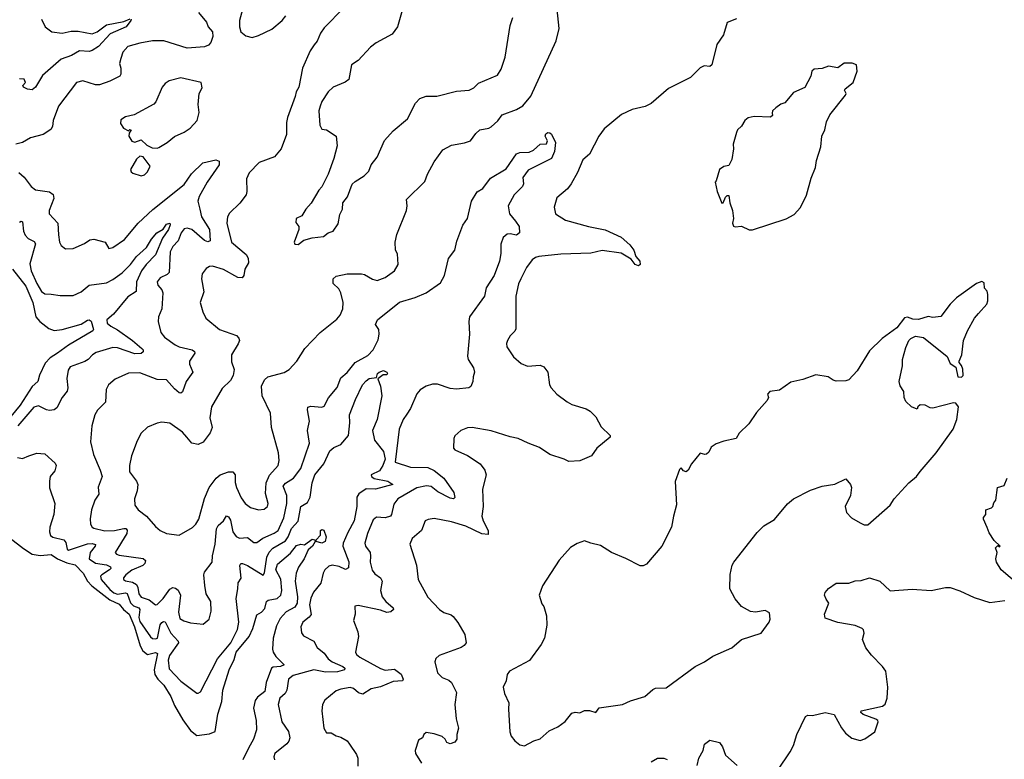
# Model space of a CAD drawing. Extents: x 2086813 to 2278017, y 548126 to 753336.
# Tile 431 of 461: x 2219467 to 2225686, y 703859 to 708531. Entities that reach past the tile are written whole.
import ezdxf

# ---------------------------------------------------------------- set-up
doc = ezdxf.new("R2010")
doc.units = 0

msp = doc.modelspace()

# ---------------------------------------------------------------- linework, layer by layer
at = {"layer": '0CON10XD'}
for points in [[(2221513.3, 708605), (2221389.7, 708480.3), (2221366, 708445), (2221345, 708396.2), (2221326.8, 708373.2), (2221301.4, 708335), (2221252.2, 708225), (2221230.6, 708105), (2221212, 708075), (2221207.5, 708045), (2221157.4, 707912.6), (2221152.1, 707882.1), (2221152.9, 707805), (2221118.8, 707715), (2221076, 707665), (2220980.3, 707629.7), (2220915.4, 707564.6), (2220899.1, 707525), (2220901.8, 707445), (2220896.5, 707425), (2220856.9, 707373.1), (2220791.2, 707308.8), (2220778.9, 707285), (2220775.4, 707245), (2220805, 707125.7), (2220897, 707047), (2220909.3, 707025), (2220911.8, 706995), (2220889.5, 706955), (2220883.3, 706915), (2220871.2, 706901.2), (2220845, 706902.7), (2220755, 706953.1), (2220685, 706973.1), (2220665, 706971.4), (2220645, 706960), (2220620, 706925), (2220614.4, 706895), (2220629.1, 706810.9), (2220607.5, 706745), (2220624.4, 706685), (2220642.9, 706645), (2220728, 706575), (2220835.9, 706535.9), (2220850.2, 706520.2), (2220854.4, 706505), (2220847.4, 706482.6), (2220804.2, 706415), (2220805, 706370), (2220820.5, 706320.5), (2220815.6, 706284.4), (2220798.3, 706251.7), (2220745, 706201.2), (2220678.9, 706085), (2220667.5, 706015), (2220681.8, 705955), (2220669.5, 705920.5), (2220625, 705861.4), (2220595, 705846.5), (2220555, 705855.6), (2220523.3, 705893.3), (2220495.7, 705925), (2220415, 705982.9), (2220365, 705989.2), (2220335, 705982.5), (2220275, 705956), (2220235, 705918.8), (2220208.5, 705871.5), (2220173.8, 705776.2), (2220160, 705715), (2220161.1, 705675), (2220205, 705616.2), (2220213.1, 705595), (2220207.8, 705555), (2220191.5, 705505), (2220193.3, 705465), (2220215, 705435.7), (2220267.1, 705395), (2220325, 705328.8), (2220355, 705304), (2220395, 705286), (2220475, 705274), (2220557.4, 705322.6), (2220580, 705345), (2220597.8, 705375), (2220633.4, 705506.6), (2220663.4, 705576.6), (2220707.5, 705635), (2220733.7, 705656.3), (2220785, 705675.4), (2220813.8, 705673.8), (2220827.5, 705655), (2220827.4, 705607.4), (2220836.9, 705575), (2220865, 705511.2), (2220890, 705475), (2220925, 705450), (2220975, 705435.6), (2221010.3, 705439.7), (2221032.5, 705455), (2221035.5, 705475), (2221018.7, 705538.7), (2221024.3, 705605.7), (2221045.6, 705654.4), (2221098.6, 705715), (2221106.3, 705746.3), (2221100.6, 705795), (2221056.7, 705955), (2221051.1, 706045), (2220998.6, 706155), (2220994.3, 706215.7), (2221014, 706255), (2221035, 706274.2), (2221136.7, 706303.3), (2221168.7, 706321.3), (2221218, 706375), (2221268, 706455), (2221364.6, 706555.4), (2221469.9, 706640.1), (2221490, 706665), (2221507.3, 706705), (2221510, 706745), (2221496, 706806), (2221481.7, 706831.7), (2221445.8, 706865), (2221446, 706895), (2221465, 706910.6), (2221534.5, 706925.5), (2221625, 706925.8), (2221645, 706920.8), (2221695, 706891.4), (2221725, 706884.3), (2221775, 706901.9), (2221833.8, 706945), (2221856.7, 706985), (2221853, 707053), (2221840, 707075), (2221837.5, 707125), (2221848, 707175), (2221909.2, 707325), (2221914, 707355), (2221910.8, 707395), (2222025, 707510), (2222042, 707555), (2222085, 707633.8), (2222140.3, 707709.7), (2222195, 707738.8), (2222275.8, 707754.2), (2222314.3, 707765.7), (2222347, 707813), (2222373.3, 707835), (2222430, 707845), (2222445, 707853.3), (2222487, 707893), (2222515, 707930.8), (2222605, 707963.1), (2222645, 707987.5), (2222695, 708048.8), (2222855, 708397.5), (2222873.5, 708475), (2222856.3, 708653.7)], [(2220596.2, 708576.2), (2220646.7, 708515), (2220657.5, 708485), (2220684.1, 708454.1), (2220685.9, 708424.1), (2220673.6, 708386.4), (2220658.8, 708371.2), (2220635, 708360), (2220525, 708352.1), (2220377.3, 708397.3), (2220305, 708396.8), (2220225, 708383.1), (2220149.1, 708360.9), (2220117.5, 708325), (2220105.9, 708285.9), (2220098, 708255), (2220106.2, 708225), (2220106.1, 708186.1), (2220098.8, 708175), (2220035, 708141.9), (2219971.3, 708118.7), (2219945, 708120), (2219865, 708145.6), (2219826.4, 708133.6), (2219712.1, 707985), (2219678.1, 707895), (2219674.1, 707855.9), (2219662.9, 707837.1), (2219614, 707806), (2219535, 707784.3), (2219485, 707755.8), (2219443.3, 707745)], [(2220874.5, 708595), (2220854.4, 708525), (2220854.3, 708485), (2220864, 708455), (2220895, 708429.2), (2220935, 708418.8), (2220975, 708430.8), (2221059.7, 708470.3), (2221125, 708526.7), (2221148.8, 708555)], [(2221881.7, 708588.3), (2221854, 708485), (2221819.7, 708440.3), (2221717.5, 708385), (2221681.7, 708358.3), (2221605, 708273.8), (2221563.3, 708245), (2221545, 708154), (2221523.5, 708136.5), (2221446, 708104), (2221415.3, 708074.7), (2221375.7, 708015), (2221364.4, 707985), (2221356.7, 707955), (2221362.5, 707865), (2221375, 707840), (2221405, 707834.3), (2221466.2, 707795), (2221472, 707735), (2221451.4, 707655), (2221415.8, 707555), (2221376.2, 707475), (2221355.9, 707454.1), (2221308.8, 707371.2), (2221273.3, 707335), (2221248.3, 707291.7), (2221213.3, 707275), (2221210.7, 707250.7), (2221230, 707225), (2221230, 707205), (2221200, 707125), (2221205, 707112.5), (2221225, 707110)], [(2220170, 708535), (2220168, 708525), (2220138.5, 708485), (2220037.7, 708442.3), (2219965, 708362.3), (2219925, 708336.2), (2219905, 708330), (2219845, 708334), (2219794.4, 708305.6), (2219729.2, 708280.9), (2219611.3, 708178.7), (2219566.2, 708105), (2219545, 708088.8), (2219515, 708091.2), (2219491.2, 708105), (2219486.7, 708115), (2219502.5, 708135), (2219495, 708156), (2219465, 708157.5)], [(2219603.6, 708535), (2219627.5, 708485), (2219669.2, 708455), (2219735, 708445.2), (2219791.8, 708458.2), (2219835, 708459.3), (2219925, 708442.1), (2219955.2, 708454.8), (2220015, 708499.2), (2220125, 708518.8), (2220165, 708537.5)], [(2221225, 707110), (2221262.3, 707137.7), (2221315, 707153.8), (2221385, 707161.2), (2221415, 707183.8), (2221446.7, 707195), (2221477.7, 707242.3), (2221489.5, 707300.5), (2221506, 707335), (2221508, 707375), (2221537.2, 707412.8), (2221567.4, 707492.6), (2221585, 707510), (2221643.3, 707545), (2221672, 707575), (2221686, 707615), (2221725, 707663.3), (2221772, 707768), (2221825, 707828), (2221916.2, 707903.8), (2221966.1, 708003.9), (2221995, 708033.1), (2222035, 708047.5), (2222102.6, 708047.4), (2222225, 708079.2), (2222306.1, 708086.1), (2222335, 708100), (2222365, 708129.2), (2222485, 708180), (2222508.3, 708218.3), (2222533.3, 708295), (2222564.2, 708495), (2222581.2, 708545)], [(2223993.6, 708536.4), (2223935, 708512.5), (2223912.5, 708435), (2223870, 708375), (2223838.8, 708245), (2223825, 708236.2), (2223790.7, 708239.3), (2223763.9, 708226.1), (2223704.1, 708165.9), (2223565, 708095.6), (2223455, 708002.5), (2223416.7, 707983.3), (2223335.7, 707964.3), (2223267.1, 707932.9), (2223158, 707842), (2223125.4, 707794.6), (2223065, 707681.2), (2223024.3, 707645), (2222990, 707565), (2222950.8, 707495), (2222926.9, 707463.1), (2222860, 707405), (2222843.4, 707346.6), (2222851.9, 707305), (2222915, 707264.6), (2223060, 707225), (2223165, 707204.6), (2223265, 707157.3), (2223319.8, 707109.8), (2223345.5, 707075), (2223357.5, 707035), (2223383.3, 707005), (2223385.7, 706985), (2223375, 706975.7), (2223355, 706984.3), (2223342.1, 707002.1), (2223328.9, 707018.9), (2223265, 707055.6), (2223145, 707073.3), (2223075, 707056.4), (2222885, 707049.1), (2222745, 707034.4), (2222725, 707029.4), (2222704.4, 707015), (2222667.8, 706965), (2222631.5, 706895), (2222618.1, 706861.9), (2222600.9, 706785), (2222600.9, 706579.1), (2222595, 706563.8), (2222565.7, 706534.3), (2222548, 706505), (2222542, 706485), (2222544.2, 706465), (2222585, 706401.2), (2222635, 706359.2), (2222675, 706342), (2222755, 706348.8), (2222777.7, 706337.7), (2222803.3, 706305), (2222814, 706225), (2222823.8, 706205), (2222858.8, 706165), (2222925, 706117.8), (2222955, 706100.5), (2223045, 706072.2), (2223069.1, 706059.1), (2223105, 706022), (2223139.7, 705959.7), (2223196.7, 705905), (2223195.9, 705894.1), (2223111.2, 705825), (2223077.5, 705775), (2223005.6, 705744.4), (2222935, 705740), (2222905, 705755.8), (2222815, 705784.4), (2222749.6, 705829.6), (2222678, 705855), (2222615, 705885.5), (2222565, 705895.6), (2222444.4, 705934.4), (2222325, 705955.7), (2222295, 705952.5), (2222253, 705937), (2222215, 705903.3), (2222208, 705885), (2222206.2, 705825), (2222215, 705814), (2222295, 705778.8), (2222375, 705726), (2222405.6, 705685), (2222413.2, 705656.8), (2222389.5, 705565), (2222394.6, 705455), (2222385.4, 705395), (2222393.9, 705365), (2222425.4, 705305), (2222425, 705280), (2222385, 705282.4), (2222285, 705331.6), (2222195, 705360), (2222085, 705380.8), (2222045.8, 705374.2), (2222028.8, 705365), (2222004, 705305), (2221946.1, 705253.9), (2221932, 705218), (2221973.1, 705085), (2221983.1, 704995), (2222045, 704883.8), (2222118, 704805), (2222145, 704785.8), (2222191.7, 704771.7), (2222205, 704761.2), (2222235, 704722.5), (2222277.9, 704647.9), (2222286, 704595), (2222275, 704576.7), (2222255.6, 704564.4), (2222115.8, 704514.2), (2222094.2, 704495.8), (2222088, 704475), (2222106.2, 704405), (2222135, 704376.2), (2222178.3, 704358.3), (2222193.3, 704345), (2222225, 704280), (2222215.7, 704205), (2222223.2, 704115), (2222238.2, 704055), (2222227.5, 704015), (2222228.2, 703985), (2222215, 703966.7), (2222185, 703955.6), (2222164.3, 703965), (2222154, 703985), (2222135, 704002.5), (2222085, 704020), (2222035, 704027.5), (2222020, 704015), (2222010, 703995), (2221985, 703980), (2221963.8, 703915), (2221966, 703895), (2222005.7, 703835)], [(2224095, 707203.3), (2224307.7, 707272.3), (2224358.8, 707301.2), (2224398.8, 707345), (2224437.6, 707422.4), (2224465, 707530), (2224492.9, 707597.1), (2224498.9, 707641.1), (2224527.7, 707727.7), (2224532.5, 707795), (2224553.1, 707835), (2224563.4, 707886.6), (2224585, 707930), (2224682, 708055), (2224686.2, 708065), (2224676.7, 708085), (2224680, 708095), (2224731.2, 708135), (2224756.7, 708205), (2224752.5, 708245), (2224725, 708257.5), (2224675, 708257.5), (2224635, 708227.5), (2224575, 708237.5), (2224535, 708222.5), (2224485, 708218.8), (2224470, 708205), (2224463.3, 708175), (2224425, 708102.5), (2224355, 708070.8), (2224300, 708005), (2224275, 707997.5), (2224242.5, 707975), (2224222.5, 707955), (2224220.7, 707940.7), (2224222.5, 707925), (2224210, 707915), (2224105, 707920.6), (2224068.3, 707911.7), (2224046.7, 707895), (2224025, 707857.5), (2224001.2, 707835), (2223995, 707817.5), (2223974.3, 707745), (2223975.6, 707714.4), (2223965, 707647.5), (2223945, 707610), (2223915, 707603.3), (2223887.5, 707585), (2223867, 707513), (2223860, 707505), (2223872.5, 707445), (2223901.7, 707371.7), (2223910, 707375), (2223925, 707410), (2223935, 707420), (2223945, 707420), (2223952, 707375), (2223968.6, 707325), (2223975.8, 707275), (2223968.8, 707245), (2223975, 707227.5), (2223985, 707222.5), (2224026.4, 707226.4), (2224073.6, 707203.6), (2224095, 707203.3)], [(2220335, 707718.8), (2220345, 707723.8), (2220398.8, 707755), (2220445, 707792.5), (2220505, 707820), (2220542.9, 707845), (2220587.1, 707895), (2220601.2, 707945), (2220594.2, 707995), (2220601.2, 708065), (2220618.8, 708101.2), (2220613.6, 708133.6), (2220485, 708163.3), (2220410, 708145), (2220385, 708128), (2220367.5, 708105), (2220326.8, 708013.2), (2220313, 707997), (2220189.5, 707930.5), (2220135, 707918), (2220105, 707897.5), (2220103.3, 707875), (2220122.5, 707845), (2220155, 707830), (2220163, 707837), (2220170, 707835), (2220157.5, 707815), (2220156.2, 707795), (2220175, 707763.3), (2220195, 707758), (2220235, 707772.5), (2220269.5, 707739.5), (2220302.5, 707722.5), (2220335, 707718.8)], [(2219461.4, 707565), (2219495, 707535.6), (2219538.3, 707478.3), (2219567.2, 707457.2), (2219654.7, 707444.7), (2219677.5, 707427.5), (2219682.2, 707402.2), (2219653.5, 707325), (2219653.3, 707305), (2219707.5, 707245), (2219711.5, 707171.5), (2219718, 707125), (2219728.8, 707105), (2219755, 707084), (2219805, 707086), (2219875, 707116.9), (2219910.6, 707139.4), (2219935, 707144.3), (2220005.7, 707125.7), (2220030, 707085), (2220055, 707091.4), (2220127.9, 707142.1), (2220215, 707245.6), (2220308.3, 707331.7), (2220505, 707490.3), (2220551.6, 707558.4), (2220623.4, 707626.6), (2220705, 707646.5), (2220727.1, 707637.1), (2220725.6, 707615), (2220650.5, 707505), (2220601.1, 707415), (2220591.8, 707385), (2220604.2, 707334.2), (2220616, 707285), (2220664.7, 707205), (2220669.4, 707135), (2220655, 707127.5), (2220635, 707136.2), (2220555, 707205.9), (2220525, 707214.6), (2220505, 707209.1), (2220486.9, 707185), (2220467.5, 707135), (2220435, 707097.8), (2220417.7, 707065), (2220411.1, 706935), (2220397.9, 706922.1), (2220355, 706901.1), (2220335.6, 706875), (2220338.6, 706855), (2220364.6, 706824.6), (2220371.5, 706805), (2220364.4, 706705), (2220344, 706655), (2220340.8, 706625), (2220357.5, 706555), (2220381.8, 706525), (2220447.8, 706477.8), (2220475, 706465.4), (2220555.3, 706445.3), (2220571.4, 706435), (2220571.9, 706425), (2220538.8, 706375), (2220539.6, 706355), (2220560, 706305), (2220517.8, 706245), (2220495, 706180), (2220485, 706172), (2220474.5, 706174.5), (2220445, 706198.6), (2220395, 706255.8), (2220335, 706258.1), (2220225, 706301.1), (2220155, 706298.5), (2220069.8, 706260.2), (2220027.5, 706225), (2220012.9, 706195), (2220009.2, 706115), (2219958, 706065), (2219941.4, 706035), (2219922.9, 705965), (2219914.4, 705864.4), (2219931.9, 705785), (2219975.7, 705685), (2219986.9, 705645), (2219962.8, 705577.2), (2219966.4, 705533.6), (2219941.4, 705495), (2219920.6, 705435), (2219912.4, 705377.6), (2219914.4, 705345), (2219924.2, 705325), (2219935, 705318.1), (2220005, 705301.2), (2220065, 705303.4), (2220125, 705317.5), (2220136.2, 705316.2), (2220145, 705305.8), (2220144.1, 705285), (2220070, 705165), (2220077.5, 705155), (2220095, 705149.4), (2220246.7, 705126.7), (2220261.5, 705115), (2220256.7, 705095), (2220245, 705082.5), (2220175, 705054.7), (2220136.5, 705025), (2220122.5, 705005), (2220123.1, 704995), (2220135.5, 704985.5), (2220178.5, 704978.5), (2220203.7, 704963.7), (2220213.3, 704945), (2220219.3, 704905), (2220234, 704884), (2220285.2, 704865.2), (2220325, 704834.2), (2220335, 704836.4), (2220373.2, 704875), (2220415, 704934.6), (2220435, 704943.3), (2220450.7, 704940.7), (2220467, 704927), (2220483.4, 704895), (2220468.9, 704788.9), (2220477.9, 704747.9), (2220502.6, 704732.6), (2220545, 704721.1), (2220625, 704712), (2220664, 704745), (2220677.1, 704795), (2220673.3, 704855), (2220644.4, 704905), (2220636.7, 704956.7), (2220629.4, 705025), (2220635, 705041.2), (2220681.4, 705105), (2220683.5, 705145), (2220701.2, 705218.8), (2220709.7, 705315), (2220720, 705335), (2220753.1, 705365), (2220773.4, 705396.6), (2220785, 705390.8), (2220799, 705369), (2220813.2, 705295), (2220835, 705265.5), (2220855, 705255.5), (2220905, 705259.1), (2220945, 705228.6), (2220965, 705229.4), (2221003.2, 705256.8), (2221075, 705286.6), (2221100, 705305), (2221135.3, 705385), (2221153.8, 705475), (2221153.3, 705525), (2221131.5, 705585), (2221145, 705602.7), (2221195.3, 705634.7), (2221242.1, 705695), (2221297.3, 705855), (2221284.5, 705935), (2221288, 705958), (2221297.9, 705995), (2221284.2, 706065.8), (2221287.5, 706082.5), (2221305, 706090), (2221375, 706084), (2221389.5, 706090.5), (2221418.3, 706141.7), (2221472.1, 706207.9), (2221495, 706268.8), (2221535, 706302.5), (2221585.4, 706364.6), (2221665, 706410), (2221699.2, 706445), (2221730.9, 706509.1), (2221738.1, 706545), (2221734.4, 706574.4), (2221713.8, 706605), (2221726.2, 706635), (2221865, 706747.5), (2221965, 706776.9), (2222034.3, 706805.7), (2222125, 706869.2), (2222150, 706915), (2222175, 707021.9), (2222214.6, 707075), (2222227.7, 707132.3), (2222266.6, 707233.4), (2222294.4, 707275), (2222320.6, 707385), (2222356.5, 707443.5), (2222392.5, 707465), (2222439.6, 707530.4), (2222540.5, 707589.5), (2222605, 707684.4), (2222625, 707692.9), (2222685.4, 707694.6), (2222712.6, 707707.4), (2222755, 707744.4), (2222795, 707746.7), (2222800.8, 707765), (2222786.7, 707795), (2222790.6, 707809.4), (2222801.7, 707818.3), (2222815, 707817.1), (2222825, 707808), (2222852, 707755), (2222845, 707697.5), (2222825, 707653.8), (2222679.2, 707580.8), (2222645.7, 707535), (2222648.5, 707495), (2222643, 707477), (2222589.2, 707425), (2222552.5, 707355), (2222560, 707305), (2222597.5, 707257.5), (2222622, 707225), (2222623.3, 707185), (2222605, 707170.8), (2222565, 707179.2), (2222545, 707177.1), (2222521.4, 707155), (2222506.6, 707113.4), (2222506.5, 707055), (2222496.7, 707005), (2222463.5, 706915), (2222412.2, 706837.8), (2222403.3, 706785), (2222307.5, 706655), (2222303.2, 706625), (2222308.2, 706545), (2222294.4, 706405), (2222300, 706385), (2222332.3, 706332.3), (2222338.7, 706305), (2222330, 706275), (2222329.5, 706245), (2222316.2, 706213.8), (2222304.4, 706205.6), (2222225, 706197.3), (2222185, 706201.2), (2222105, 706228.5), (2222075, 706228.5), (2222035, 706216.4), (2221996.9, 706193.1), (2221975, 706168), (2221935.4, 706074.6), (2221911.1, 706038.9), (2221889.4, 706005), (2221864.5, 705945), (2221839.2, 705735), (2221935, 705703.4), (2222045, 705701.6), (2222085, 705683.3), (2222145.3, 705635), (2222208.2, 705545), (2222216.3, 705513.7), (2222206.3, 705503.7), (2222185, 705507.5), (2222108.3, 705548.3), (2222065, 705581.2), (2222035.5, 705585.5), (2221975, 705574.8), (2221855.3, 705504.7), (2221829.5, 705470.5), (2221815.5, 705405), (2221808.1, 705395), (2221775, 705384.6), (2221720.9, 705389.1), (2221699.3, 705370.7), (2221663.1, 705285), (2221647.5, 705225), (2221651.1, 705205), (2221680.5, 705165), (2221682.7, 705142.7), (2221681.5, 705105), (2221693.4, 705053.4), (2221710.3, 705030.3), (2221745.5, 705005), (2221757.1, 704985), (2221745.4, 704925), (2221755.4, 704885.4), (2221778.6, 704855), (2221826.2, 704815), (2221828.8, 704805), (2221810.5, 704789.5), (2221785, 704785.4), (2221745, 704801.4), (2221605, 704830.6), (2221584.2, 704825.8), (2221585.8, 704775), (2221575.7, 704735), (2221601.5, 704665), (2221606.5, 704635), (2221588.5, 704535), (2221595, 704520.6), (2221614.4, 704505), (2221745, 704431.6), (2221775, 704421.4), (2221835, 704428), (2221876.7, 704396.7), (2221889.1, 704365), (2221884.5, 704355.5), (2221825, 704349.5), (2221745, 704317.3), (2221686, 704305), (2221635, 704270.9), (2221607.7, 704277.7), (2221575.4, 704305.4)], [(2220235, 707543.8), (2220255, 707551.2), (2220275, 707570), (2220290, 707605), (2220247.5, 707665), (2220225, 707670), (2220205, 707650), (2220166.7, 707585), (2220170.8, 707570.8), (2220181.7, 707561.7), (2220235, 707543.8)], [(2219465, 707252.2), (2219475, 707258.1), (2219484.2, 707254.2), (2219490.9, 707195), (2219500.4, 707170.4), (2219519.7, 707149.7), (2219558.9, 707128.9), (2219566.4, 707115), (2219531.7, 706988.3), (2219539.2, 706945), (2219575, 706863.8), (2219605, 706813.2), (2219625, 706799.8), (2219665, 706797.3), (2219722.1, 706787.9), (2219805, 706788.1), (2219855, 706811.5), (2219905, 706854.5), (2220015, 706869.2), (2220055, 706890.4), (2220115, 706932.5), (2220166.4, 706983.6), (2220205, 707036), (2220267.6, 707092.4), (2220298.2, 707145), (2220332.7, 707185), (2220371.9, 707208.1), (2220395, 707239.2), (2220415, 707246.2), (2220416.9, 707235), (2220406, 707205), (2220369.2, 707150.8), (2220325, 707045.4), (2220264.8, 706985.2), (2220235.8, 706945), (2220204.7, 706875), (2220203.3, 706815), (2220149.6, 706780.4), (2220058.3, 706671.7), (2220018.1, 706635), (2220020, 706615), (2220041.9, 706595), (2220085, 706571.6), (2220178.9, 706505), (2220238.6, 706455), (2220246.9, 706445), (2220247.5, 706432.5), (2220235, 706422), (2220195, 706419.8), (2220085, 706458.3), (2220055, 706459.7), (2219950.6, 706429.4), (2219926, 706415), (2219899.2, 706385), (2219878.3, 706371.7), (2219785, 706338), (2219773.3, 706316.7), (2219764.2, 706265), (2219770.8, 706205), (2219767.5, 706185), (2219734.2, 706145), (2219700.3, 706079.7), (2219685, 706067.5), (2219655, 706062.9), (2219635, 706065.7), (2219585, 706091.4), (2219555, 706083.1), (2219455, 705966.4)], [(2219420.3, 706955), (2219505, 706847.3), (2219548.8, 706745), (2219569.2, 706655), (2219593.5, 706625), (2219650.1, 706580.1), (2219685, 706567.1), (2219735, 706574), (2219855, 706607.5), (2219895, 706633.5), (2219905, 706635.3), (2219917.6, 706627.6), (2219932.5, 706575), (2219929.5, 706565), (2219775, 706475.2), (2219704.7, 706425), (2219659.4, 706395), (2219628.6, 706361.4), (2219591.1, 706285), (2219580.9, 706245), (2219545, 706214.7), (2219469.6, 706095), (2219331.3, 705928.7)], [(2222655, 703944), (2222715, 703976.2), (2222755, 703988.8), (2222811.2, 704038.8), (2222865, 704064), (2222912.5, 704097.5), (2222955, 704150), (2222975, 704157.5), (2223005, 704152.5), (2223035, 704166.7), (2223065, 704166.7), (2223105, 704154), (2223126.1, 704183.9), (2223275, 704204), (2223325, 704228.6), (2223415, 704255.8), (2223465, 704300), (2223482.3, 704307.7), (2223549.5, 704310.5), (2223732.5, 704445), (2223792.5, 704475), (2223845, 704511.2), (2223965, 704563.8), (2224025, 704616.2), (2224150, 704655), (2224200, 704725), (2224206.7, 704745), (2224202.5, 704785), (2224175, 704798.8), (2224115, 704788.8), (2224082, 704792), (2224025, 704823.3), (2223986.7, 704873.3), (2223952.9, 704935), (2223953.9, 705026.1), (2223966.7, 705085), (2223976.7, 705105), (2224125, 705292), (2224167, 705333), (2224235, 705374), (2224317.2, 705472.8), (2224354.7, 705505.3), (2224461.7, 705558.3), (2224535, 705583.3), (2224615, 705596), (2224685, 705630), (2224714.1, 705594.1), (2224721.2, 705575), (2224713.9, 705526.1), (2224680, 705455), (2224688.3, 705418.3), (2224720, 705385), (2224775, 705352.5), (2224800.7, 705340.7), (2224825, 705340), (2224965.9, 705464.1), (2224990, 705505), (2225083.8, 705605), (2225132, 705645), (2225155, 705676.2), (2225255.8, 705795), (2225362.9, 705945), (2225387.1, 706005), (2225396.2, 706085), (2225378.8, 706108.8), (2225365, 706110), (2225235, 706076.7), (2225218.3, 706078.3), (2225186.1, 706096.1), (2225155, 706097.5), (2225140, 706085), (2225135, 706070), (2225100, 706085), (2225065, 706120), (2225052.5, 706145), (2225051.7, 706181.7), (2225028.3, 706218.3), (2225022, 706245), (2225043.3, 706345), (2225043.8, 706385), (2225065, 706460), (2225082.5, 706505), (2225095, 706517.5), (2225125, 706532.5), (2225175, 706522.5), (2225325, 706402.5), (2225345, 706360), (2225380, 706335), (2225392.5, 706275), (2225415, 706272.5), (2225426.1, 706283.9), (2225423.6, 706323.6), (2225416.1, 706346.1), (2225400, 706365), (2225400, 706375), (2225417.5, 706415), (2225427.5, 706505), (2225452.5, 706565), (2225497.5, 706645), (2225522.5, 706675), (2225576.1, 706733.9), (2225582.5, 706755), (2225582.5, 706795), (2225577, 706817), (2225560, 706835), (2225558.3, 706868.3), (2225545, 706877.5), (2225510, 706865), (2225383.3, 706775), (2225343.8, 706735), (2225284.2, 706655.8), (2225235, 706650.8), (2225204.1, 706655.9), (2225145, 706636.7), (2225108.3, 706638.3), (2225075, 706652.5), (2225055, 706647.5), (2225007.5, 706585), (2224915, 706516.7), (2224835, 706440), (2224756.8, 706313.2), (2224705, 706256.2), (2224685, 706248.8), (2224625, 706248.6), (2224604.4, 706254.4), (2224574.2, 706274.2), (2224495, 706286.9), (2224412.4, 706257.6), (2224337.7, 706242.3), (2224265, 706190), (2224205, 706182.5), (2224190, 706165), (2224197.5, 706145), (2224187.5, 706125), (2224120.5, 706049.5), (2224071.7, 705978.3), (2224011.7, 705918.3), (2223992.5, 705885), (2223915, 705868.8), (2223865, 705851.2), (2223835, 705830), (2223820.5, 705799.5), (2223805, 705786.7), (2223795, 705783.3), (2223765, 705792.5), (2223710, 705725), (2223690, 705685), (2223675.9, 705674.1), (2223660.5, 705680.5), (2223645, 705700), (2223635, 705690), (2223607, 705613), (2223615.9, 705465.9), (2223595.7, 705395), (2223584, 705325), (2223522, 705205), (2223425, 705092), (2223405, 705081.2), (2223385, 705081.2), (2223295, 705127.5), (2223204.3, 705164.3), (2223135, 705210), (2223073.6, 705223.6), (2223035, 705240), (2222987.3, 705222.7), (2222945, 705196.2), (2222875, 705116), (2222770, 704955), (2222747.5, 704895), (2222765, 704840), (2222776.7, 704825), (2222793.8, 704765), (2222796.1, 704706.1), (2222782, 704625), (2222761.2, 704585), (2222687, 704483), (2222560, 704415), (2222546.7, 704395), (2222538.8, 704355), (2222521.2, 704315), (2222530, 704275), (2222556.7, 704215), (2222553.9, 704176.1), (2222563.2, 704033.2), (2222570.8, 704005), (2222593.8, 703975), (2222625, 703951.2), (2222655, 703944)], [(2219453.8, 705765), (2219485, 705758.1), (2219525, 705776.9), (2219575, 705793.3), (2219625, 705788.6), (2219689.7, 705729.7), (2219697.1, 705715), (2219687.9, 705682.1), (2219660, 705645), (2219654.2, 705615.8), (2219654.4, 705574.4), (2219688.9, 705475), (2219681.5, 705405), (2219657.8, 705325), (2219655.6, 705295), (2219662, 705272), (2219675, 705261.1), (2219745, 705244.5), (2219758.7, 705228.7), (2219766.7, 705186.7), (2219775, 705179.4), (2219895, 705219), (2219925, 705222.2), (2219945.3, 705215.3), (2219943.5, 705205), (2219911.7, 705165), (2219904.8, 705124.8), (2219945, 705098.8), (2220015, 705087), (2220040.6, 705075), (2220041.5, 705065), (2220033.6, 705055), (2219985, 705024.5), (2219978, 705015), (2219981.6, 704995), (2220035, 704931), (2220060.5, 704910.5), (2220085, 704902.8), (2220135, 704910), (2220145, 704905.8), (2220166.4, 704846.4), (2220185, 704829.3), (2220219.1, 704815), (2220224.8, 704805), (2220222.6, 704787.4), (2220218.4, 704755), (2220225, 704730.4), (2220291.9, 704631.9), (2220305, 704621.8), (2220325, 704619.5), (2220336.4, 704625), (2220355, 704707.8), (2220365, 704723.8), (2220375, 704729.6), (2220385, 704726.7), (2220421, 704655), (2220468.5, 704605), (2220470, 704595), (2220412.3, 704515), (2220404.3, 704484.3), (2220410.1, 704430.1), (2220485, 704353.3), (2220585, 704276.7), (2220595, 704276.7), (2220608.8, 704285), (2220715.8, 704494.2), (2220800.9, 704595), (2220842, 704678), (2220850.3, 704725), (2220834.1, 704875), (2220844, 704936), (2220847.4, 704972.6), (2220866, 705004), (2220856.4, 705083.6), (2220862.9, 705095), (2220875, 705096.8), (2220905, 705083.4), (2221005, 705022.5), (2221012.3, 705037.7), (2221027.6, 705135), (2221042, 705168), (2221066.4, 705193.6), (2221145, 705239.7), (2221162.6, 705265), (2221183.6, 705316.4), (2221225, 705363.1), (2221243.5, 705456.5), (2221285, 705481.2), (2221301.2, 705515), (2221313.9, 705605), (2221331.2, 705655), (2221387.5, 705725), (2221425, 705808.1), (2221450.9, 705829.1), (2221495, 705847.5), (2221544.6, 705905.4), (2221552.2, 705985), (2221549.8, 706035), (2221588.7, 706131.3), (2221632.5, 706225), (2221655, 706249.4), (2221675, 706264.2), (2221720, 706270), (2221726.7, 706295), (2221737.5, 706305), (2221765, 706315.7), (2221786.2, 706305), (2221790, 706295), (2221785, 706287.5), (2221763, 706287), (2221728.3, 706261.7), (2221746.4, 706216.4), (2221754.1, 706154.1), (2221723.8, 706005), (2221694.5, 705935), (2221708.4, 705875), (2221765, 705804.2), (2221775.9, 705755), (2221761.2, 705715), (2221739.5, 705680.5), (2221687.5, 705655), (2221688.9, 705645), (2221705, 705633.7), (2221792, 705615), (2221823.8, 705595), (2221715, 705564.6), (2221655, 705568.2), (2221607.9, 705535), (2221596.2, 705515), (2221596.5, 705455), (2221580, 705365), (2221539.4, 705290.6)], [(2225779.3, 704959.3), (2225666.7, 705055), (2225637.5, 705105), (2225633.3, 705125), (2225640, 705165), (2225630, 705195), (2225645, 705210), (2225655, 705200), (2225660, 705205), (2225621.7, 705241.7), (2225590, 705290), (2225576.7, 705323.3), (2225553.6, 705376.4), (2225553.9, 705386.1), (2225570, 705405), (2225570, 705435), (2225605, 705446.7), (2225613.3, 705455), (2225620.5, 705479.5), (2225632.5, 705495), (2225642.5, 705575), (2225685, 705587.5), (2225704.4, 705635.6)], [(2221539.4, 705290.6), (2221510.3, 705225), (2221507.5, 705205), (2221545, 705106.2), (2221542.6, 705067.4), (2221525, 705058.5), (2221485, 705075.9), (2221440, 705085), (2221420.2, 705079.8), (2221393.5, 705056.5), (2221383.2, 705035), (2221369.2, 704970.8), (2221323.2, 704915), (2221305, 704876), (2221297.1, 704835), (2221306.8, 704773.2), (2221294.2, 704755.8), (2221255.6, 704725), (2221241.8, 704695), (2221247.6, 704657.6), (2221259.1, 704639.1), (2221325, 704605.8), (2221345.8, 704565), (2221389.8, 704529.8), (2221415, 704493.2), (2221439.4, 704475), (2221508.8, 704445), (2221520, 704435), (2221518.8, 704425), (2221475, 704411.9), (2221398.3, 704408.3), (2221323.8, 704423.8), (2221195, 704388.3), (2221163.8, 704365), (2221153.6, 704296.4), (2221143.1, 704275), (2221109.4, 704245), (2221099.4, 704205), (2221123.5, 704095), (2221165.5, 704035), (2221172.7, 703995), (2221166.5, 703973.5), (2221153.3, 703956.7), (2221078, 703895), (2221072, 703875), (2221076, 703855)], [(2221375, 705223.3), (2221340, 705235), (2221340, 705245), (2221365.8, 705275), (2221367.5, 705305), (2221375, 705310), (2221386.9, 705306.9), (2221402.7, 705265), (2221395.3, 705234.7), (2221375, 705223.3)], [(2219406.2, 705255), (2219491.5, 705191.5), (2219545.4, 705154.6), (2219595, 705147.1), (2219665, 705151.8), (2219705.7, 705125.7), (2219765, 705099), (2219817.9, 705087.9), (2219868, 705035), (2219894.4, 704985), (2219921.9, 704955), (2220035, 704867), (2220095, 704839.8), (2220123, 704805), (2220157.6, 704775), (2220190.9, 704695), (2220226.9, 704575), (2220245, 704543.3), (2220275, 704521.6), (2220325, 704533.2), (2220338.1, 704528.1), (2220315.8, 704425), (2220321.1, 704395), (2220339.1, 704365), (2220377.1, 704327.2), (2220422, 704255), (2220445, 704197.9), (2220498.1, 704108.1)], [(2220498.1, 704108.1), (2220545, 704040.7), (2220585, 704009.3), (2220665, 704018.7), (2220701.1, 704035), (2220718.1, 704145), (2220742.5, 704225), (2220749.1, 704295), (2220789, 704425), (2220820.5, 704489.5), (2220834, 704535), (2220915.2, 704635), (2220939.6, 704685), (2220965, 704772.5), (2220995, 704787.5), (2221015, 704810.8), (2221025.6, 704855), (2221035.4, 704864.6), (2221094, 704875), (2221116.9, 704895), (2221122.1, 704925), (2221116, 704996), (2221084.2, 705055), (2221095, 705091.4), (2221178.2, 705161.8), (2221215, 705209.2), (2221242.3, 705217.7), (2221265, 705213.8), (2221315, 705250), (2221330, 705245), (2221333.3, 705235), (2221317.1, 705205), (2221288.9, 705181.1), (2221264.4, 705125), (2221228.3, 705071.7), (2221213.2, 705035), (2221206.1, 704985), (2221221.5, 704885), (2221219.6, 704845), (2221205, 704820), (2221149.8, 704790.2), (2221112.5, 704747.5), (2221088.7, 704701.3), (2221067.4, 704625), (2221063.2, 704555), (2221068.2, 704535), (2221085, 704508.6), (2221137.5, 704455), (2221115, 704445.5), (2221068.6, 704441.4), (2221056.2, 704433.8), (2221024.5, 704345), (2221015, 704288), (2220968.8, 704251.2), (2220955, 704231.1), (2220942.8, 704182.7), (2220959.6, 704105), (2220961.8, 704045), (2220943.9, 703985), (2220911.7, 703928.3), (2220876.6, 703855)], [(2224255, 703791.2), (2224333.8, 703905), (2224355, 703946.7), (2224376.2, 704015), (2224430.7, 704129.3), (2224445, 704136.7), (2224475, 704136.2), (2224554.2, 704154.2), (2224611.7, 704141.7), (2224657, 704057), (2224683.6, 704023.6), (2224723, 703993), (2224775, 703977.5), (2224805, 703987.5), (2224868.3, 704031.7), (2224890, 704095), (2224886.7, 704105), (2224875, 704112), (2224795, 704142), (2224780, 704155), (2224782.5, 704165), (2224917.5, 704195), (2224933.6, 704206.4), (2224946.2, 704245), (2224950, 704315), (2224936.7, 704415), (2224916.7, 704445), (2224846.1, 704516.1), (2224812.3, 704562.3), (2224790, 704615), (2224800, 704655), (2224796.1, 704676.1), (2224787.5, 704685), (2224743.1, 704703.1), (2224635, 704722.3), (2224555, 704750.6), (2224549.4, 704775), (2224576.7, 704845), (2224561.4, 704871.4), (2224551.2, 704895), (2224555, 704912.5), (2224575, 704937.5), (2224625, 704972.5), (2224705, 704971.9), (2224745, 704986.7), (2224780.9, 704989.1), (2224835, 705005.5), (2224898.8, 704985), (2224965, 704923.3), (2225105, 704932.9), (2225223.9, 704926.1), (2225313.6, 704943.6), (2225345, 704943.8), (2225405, 704923.3), (2225495, 704881.2), (2225595, 704850), (2225688.3, 704861.7)], [(2221575.4, 704305.4), (2221555, 704312.9), (2221495, 704302.9), (2221465, 704291.4), (2221395, 704233.3), (2221380, 704205), (2221374.2, 704164.2), (2221388, 704055), (2221405, 704026.7), (2221435, 704026.2), (2221465, 704008), (2221495, 703999.2), (2221534.5, 703974.5), (2221550.8, 703955), (2221595, 703890), (2221602.9, 703865), (2221602.9, 703815)], [(2223745, 703820), (2223757.5, 703865), (2223784.4, 703915), (2223792.9, 703955), (2223825, 703980), (2223887.5, 703965), (2223905, 703937.5), (2223924.2, 703884.2), (2223998.8, 703818.8)], [(2223456.4, 703843.6), (2223494.6, 703865.4), (2223535, 703865.6), (2223557, 703857)]]:
    msp.add_lwpolyline(points, dxfattribs=at)

doc.saveas('drawing.dxf')
